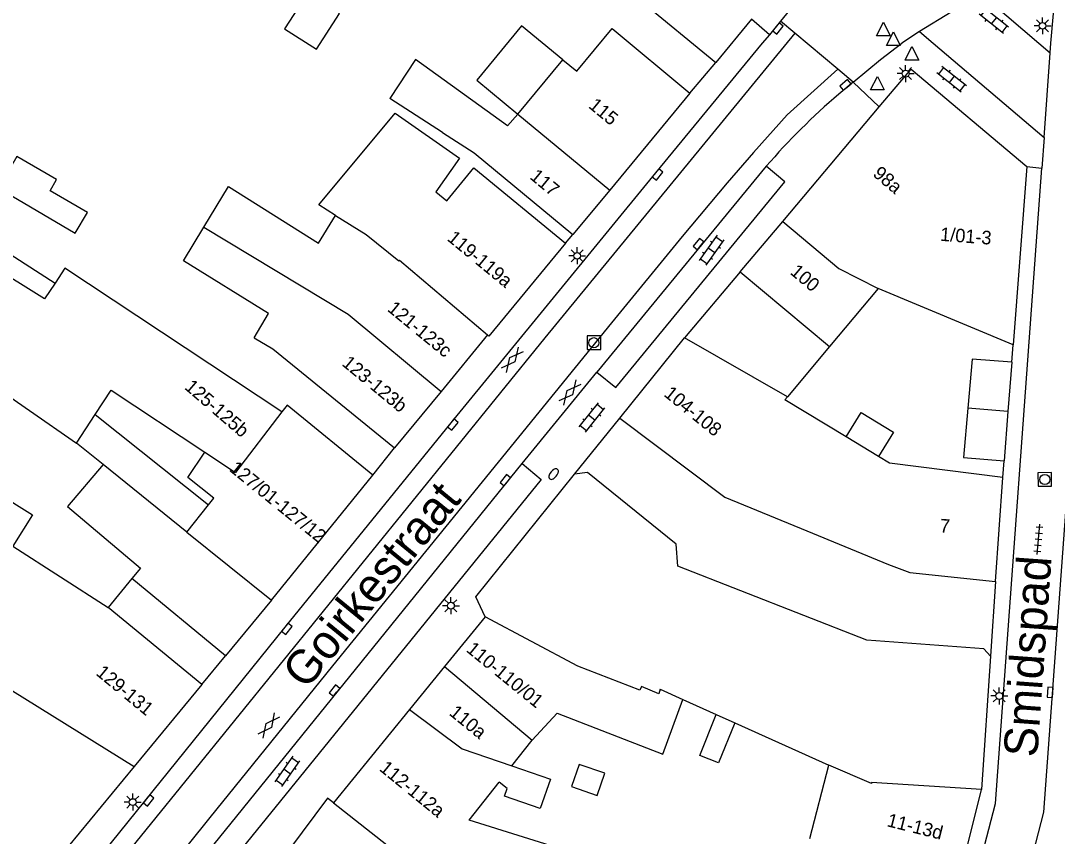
# Model space of a CAD drawing. Extents: x 132998 to 136004, y 396998 to 398512.
# Drawn here: x 133538.3 to 133614.9, y 397941.4 to 398001.7 of the extents above; entities that cross this region are included whole.
import ezdxf

# ---------------------------------------------------------------- set-up
doc = ezdxf.new("R2010")
doc.units = 0
for name, color, linetype in [('gg-afsc-erfafscheiding', 7, 'Continuous'), ('gg-anno-huisnummerreeks BGT', 7, 'Continuous'), ('gg-anno-openbare ruimte label', 7, 'Continuous'), ('gg-bbg-bijgebouw', 7, 'Continuous'), ('gg-bbg-gedigitaliseerde bebouwing', 7, 'Continuous'), ('gg-bbg-gedigitaliseerde bebouwing onder overbouw', 7, 'Continuous'), ('gg-bbg-gedigitaliseerde bijgebouw', 7, 'Continuous'), ('gg-bbg-gedigitaliseerde overbouw', 7, 'Continuous'), ('gg-bbg-hoofdgebouw', 7, 'Continuous'), ('gg-bbg-luifel en loopbrug', 7, 'Continuous'), ('gg-bbg-onder overbouw', 7, 'Continuous'), ('gg-bbg-pand overbouw', 7, 'Continuous'), ('gg-bbg-tussenscheiding', 7, 'Continuous'), ('gg-knt-verharding', 7, 'Continuous'), ('gg-knt-verharding nz', 7, 'Continuous'), ('gt-grn-weggrens', 7, 'Continuous'), ('gt-symb-brandkraan', 7, 'Continuous'), ('gt-symb-gesloten verharding', 7, 'Continuous'), ('gt-symb-klinker verharding', 7, 'Continuous'), ('gt-symb-kolk', 7, 'Continuous'), ('gt-symb-lichtmast', 7, 'Continuous'), ('gt-symb-rioolschacht', 7, 'Continuous'), ('gt-symb-tegel verharding', 7, 'Continuous'), ('gt-symb-waterafsluiter', 7, 'Continuous')]:
    doc.layers.add(name, color=color, linetype=linetype)

# ---------------------------------------------------------------- blocks, each defined once
blk = doc.blocks.new('gt0-KL1')
at = {"layer": 'gt-symb-klinker verharding'}
for p, q in [((-1.15, 0.3), (1.15, 0.3)), ((-1, -0.3), (-1, 0.3)), ((-0.5, 0.3), (-0.5, 0.45)), ((0, -0.3), (0, 0.3)), ((0.5, 0.3), (0.5, 0.45)), ((1, -0.3), (1, 0.3)), ((-1.15, -0.3), (1.15, -0.3)), ((-0.5, -0.45), (-0.5, -0.3)), ((0.5, -0.45), (0.5, -0.3))]:
    blk.add_line(p, q, dxfattribs=at)
blk = doc.blocks.new('gt0-LMAST')
at = {"layer": 'gt-symb-lichtmast'}
for p, q in [((-0.182, 0.173), (-0.447, 0.438)), ((-0.005, 0.246), (-0.005, 0.621)), ((0.172, 0.173), (0.437, 0.438)), ((-0.255, -0.004), (-0.63, -0.004)), ((-0.182, -0.181), (-0.447, -0.446)), ((-0.005, -0.254), (-0.005, -0.629)), ((0.437, -0.446), (0.172, -0.181)), ((0.245, -0.004), (0.62, -0.004))]:
    blk.add_line(p, q, dxfattribs=at)
blk.add_circle((-0.005, -0.004), 0.25, dxfattribs=at)
blk = doc.blocks.new('gt0-KOLK')
at = {"layer": 'gt-symb-kolk'}
blk.add_lwpolyline([(0, 0), (0.375, 0), (0.375, 0.4), (-0.375, 0.4), (-0.375, 0), (0, 0)], dxfattribs=at)
blk = doc.blocks.new('gt0-WAFSL')
at = {"layer": 'gt-symb-waterafsluiter'}
for p, q in [((-0.5, -0.333), (0, 0.667)), ((0, 0.667), (0.5, -0.333)), ((0.5, -0.333), (-0.5, -0.333))]:
    blk.add_line(p, q, dxfattribs=at)
blk = doc.blocks.new('gt0-TEG1')
at = {"layer": 'gt-symb-tegel verharding'}
for p, q in [((-1.125, 0), (1.125, 0)), ((-0.9, -0.25), (-0.9, 0.25)), ((-0.45, -0.25), (-0.45, 0.25)), ((0, -0.25), (0, 0.25)), ((0.45, -0.25), (0.45, 0.25)), ((0.9, -0.25), (0.9, 0.25))]:
    blk.add_line(p, q, dxfattribs=at)
blk = doc.blocks.new('gt0-RS')
at = {"layer": 'gt-symb-rioolschacht'}
blk.add_lwpolyline([(-0.5, -0.5), (0.5, -0.5), (0.5, 0.5), (-0.5, 0.5)], close=True, dxfattribs=at)
blk.add_circle((0, 0), 0.375, dxfattribs=at)
blk = doc.blocks.new('gt0-GESVH1')
at = {"layer": 'gt-symb-gesloten verharding'}
for p, q in [((-0.992, -0.261), (0.008, 0.239)), ((0.008, -0.261), (-0.992, 0.239)), ((0.008, 0.239), (1.008, -0.261)), ((1.008, 0.239), (0.008, -0.261))]:
    blk.add_line(p, q, dxfattribs=at)
blk = doc.blocks.new('gt0-BR')
at = {"layer": 'gt-symb-brandkraan'}
for centre, radius, start, end in [((-0.244, 0), 0.206, 107.56694, 252.43307), ((0.599, -2.664), 3, 106.89205, 107.56694), ((0, -0.691), 0.938, 73.10799, 106.89205), ((-0.599, -2.664), 3, 72.43309, 73.10799), ((0.244, 0), 0.206, 287.56695, 72.43309), ((0.599, 2.664), 3, 252.43307, 253.10797), ((0, 0.691), 0.938, 253.10797, 286.89206), ((-0.599, 2.664), 3, 286.89206, 287.56695)]:
    blk.add_arc(centre, radius, start, end, dxfattribs=at)

msp = doc.modelspace()

# ---------------------------------------------------------------- linework, layer by layer
at = {"layer": 'gg-afsc-erfafscheiding'}
for p, q in [((133611.499, 397976.455), (133611.597, 397977.729)), ((133610.845, 397967.92), (133610.932, 397969.172))]:
    msp.add_line(p, q, dxfattribs=at)
at = {"layer": 'gg-bbg-bijgebouw'}
for p, q in [((133591.449, 397983.118), (133587.346, 397978.249)), ((133611.499, 397976.455), (133611.215, 397972.814)), ((133611.215, 397972.814), (133610.932, 397969.172))]:
    msp.add_line(p, q, dxfattribs=at)
for points in [[(133611.499, 397976.455), (133608.59, 397976.681), (133608.262, 397973.043)], [(133608.262, 397973.043), (133607.933, 397969.405), (133610.932, 397969.172)]]:
    msp.add_lwpolyline(points, dxfattribs=at)
at = {"layer": 'gg-bbg-gedigitaliseerde bebouwing'}
for p, q in [((133575.019, 397994.769), (133578.34, 397998.784)), ((133569.474, 397993.413), (133565.582, 397995.918)), ((133571.787, 397990.793), (133578.54, 397985.23)), ((133560.319, 397985.238), (133561.564, 397987.287)), ((133601.627, 397981.898), (133598.055, 397977.615)), ((133611.597, 397977.729), (133601.627, 397981.898)), ((133555.554, 397978.235), (133556.626, 397980.038)), ((133542.439, 397970.462), (133543.827, 397972.593)), ((133601.669, 397969.478), (133599.278, 397970.923)), ((133550.583, 397963.896), (133544.401, 397968.894)), ((133550.583, 397963.896), (133552.192, 397965.907)), ((133587.221, 397951.541), (133589.674, 397950.436)), ((133576.096, 397948.538), (133577.936, 397950.529)), ((133589.674, 397950.436), (133591.043, 397949.82)), ((133591.043, 397949.82), (133597.989, 397946.692)), ((133574.593, 397946.63), (133576.096, 397948.538)), ((133596.594, 397941.276), (133597.989, 397946.692))]:
    msp.add_line(p, q, dxfattribs=at)
for points in [[(133596.62, 398007.05), (133590.864, 398011.792), (133588.515, 398008.937), (133587.667, 398009.635), (133585.257, 398006.708), (133586.225, 398005.911), (133584.013, 398003.224), (133589.65, 397998.58)], [(133578.34, 397998.784), (133579.376, 397997.927), (133581.982, 398001.078), (133587.74, 397996.32)], [(133575.019, 397994.769), (133574.265, 397993.898), (133567.477, 397998.806), (133565.582, 397995.918)], [(133561.564, 397987.287), (133560.331, 397988.057), (133565.957, 397994.83), (133570.711, 397991.507), (133568.969, 397989.035), (133569.79, 397988.368), (133571.787, 397990.793)], [(133569.474, 397993.413), (133571.806, 397991.913), (133579.1, 397985.87)], [(133551.843, 397986.407), (133553.672, 397989.417), (133560.319, 397985.238)], [(133556.626, 397980.038), (133550.335, 397983.928), (133551.843, 397986.407)], [(133540.083, 397981.119), (133535.982, 397983.66), (133536.756, 397984.909)], [(133527.524, 397979.935), (133531.761, 397977.314), (133531.993, 397977.703), (133542.439, 397970.462)], [(133543.827, 397972.593), (133544.985, 397974.372), (133551.921, 397969.795)], [(133599.278, 397970.923), (133594.753, 397973.657), (133594.947, 397973.89)], [(133552.192, 397965.907), (133552.584, 397966.396), (133550.669, 397967.93), (133551.921, 397969.795)], [(133610.845, 397967.92), (133602.462, 397968.999), (133601.669, 397969.478)], [(133526.666, 397959.042), (133531.475, 397966.77), (133532.649, 397966.04), (133534.087, 397968.351), (133539.181, 397965.181), (133537.742, 397962.869), (133544.783, 397958.335)], [(133544.401, 397968.894), (133541.775, 397965.777), (133547.167, 397961.235), (133546.53, 397960.46)], [(133577.936, 397950.529), (133585.736, 397947.499), (133587.221, 397951.541)], [(133574.593, 397946.63), (133577.43, 397945.655), (133576.683, 397943.48), (133574.035, 397944.39), (133574.23, 397944.957), (133573.641, 397945.421)], [(133570.538, 397937.644), (133580.756, 397931.929), (133581.928, 397934.919), (133584.675, 397933.884), (133586.307, 397937.968), (133571.44, 397942.628), (133573.641, 397945.421)]]:
    msp.add_lwpolyline(points, dxfattribs=at)
at = {"layer": 'gg-bbg-gedigitaliseerde bebouwing onder overbouw'}
for p, q in [((133553.439, 397954.754), (133546.53, 397960.46)), ((133551.688, 397952.633), (133544.783, 397958.335))]:
    msp.add_line(p, q, dxfattribs=at)
for points in [[(133582.55, 397972.32), (133590.324, 397966.479), (133596.36, 397963.995)], [(133609.45, 397955.27), (133600.797, 397955.913), (133586.849, 397961.374), (133586.71, 397963.002), (133580.18, 397968.29)], [(133596.36, 397963.995), (133602.396, 397961.511), (133603.98, 397960.912), (133610.31, 397960.24)]]:
    msp.add_lwpolyline(points, dxfattribs=at)
at = {"layer": 'gg-bbg-gedigitaliseerde bijgebouw'}
msp.add_line((133598.055, 397977.615), (133594.947, 397973.89), dxfattribs=at)
msp.add_lwpolyline([(133557.808, 398001.075), (133560.166, 397999.565), (133561.848, 398002.193), (133559.49, 398003.703), (133557.808, 398001.075)], dxfattribs=at)
at = {"layer": 'gg-bbg-gedigitaliseerde overbouw'}
msp.add_line((133546.53, 397960.46), (133544.783, 397958.335), dxfattribs=at)
at = {"layer": 'gg-bbg-hoofdgebouw'}
for p, q in [((133592.287, 398001.783), (133589.65, 397998.58)), ((133587.74, 397996.32), (133581.813, 397989.151)), ((133612.61, 397990.91), (133611.597, 397977.729)), ((133581.813, 397989.151), (133579.1, 397985.87)), ((133591.449, 397983.118), (133594.594, 397986.848)), ((133540.859, 397982.292), (133540.083, 397981.119)), ((133572.79, 397978.47), (133569.356, 397974.291)), ((133582.55, 397972.32), (133587.346, 397978.249)), ((133569.356, 397974.291), (133565.92, 397970.11)), ((133556.847, 397958.881), (133564.316, 397968.113)), ((133610.31, 397960.24), (133610.845, 397967.92)), ((133526.666, 397959.042), (133546.69, 397946.58)), ((133556.847, 397958.881), (133553.439, 397954.754)), ((133572.61, 397957.65), (133569.602, 397953.96)), ((133609.93, 397954.74), (133609.27, 397944.9)), ((133569.602, 397953.96), (133567.021, 397950.794)), ((133551.688, 397952.633), (133546.69, 397946.58)), ((133567.021, 397950.794), (133561.41, 397943.91))]:
    msp.add_line(p, q, dxfattribs=at)
for points in [[(133601.719, 397995.3), (133604.07, 397998.08), (133612.61, 397990.91)], [(133594.594, 397986.848), (133601.196, 397994.682), (133601.719, 397995.3)], [(133578.54, 397985.23), (133572.89, 397978.37), (133572.79, 397978.47)], [(133557.602, 397972.79), (133541.584, 397983.387), (133540.859, 397982.292)], [(133555.554, 397978.235), (133556.927, 397977.422), (133565.92, 397970.11)], [(133564.316, 397968.113), (133557.987, 397973.263), (133557.602, 397972.79)], [(133572.61, 397957.65), (133571.92, 397959.12), (133579.22, 397968.18)], [(133607.626, 397938.712), (133607.671, 397938.887), (133607.764, 397938.86), (133609.27, 397944.9)], [(133561.41, 397943.91), (133560.98, 397944.25), (133555.44, 397936.81)]]:
    msp.add_lwpolyline(points, dxfattribs=at)
at = {"layer": 'gg-bbg-luifel en loopbrug'}
for p, q in [((133536.756, 397984.909), (133540.859, 397982.292)), ((133543.827, 397972.593), (133552.192, 397965.907)), ((133544.401, 397968.894), (133542.439, 397970.462))]:
    msp.add_line(p, q, dxfattribs=at)
for points in [[(133578.34, 397998.784), (133575.309, 398001.291), (133571.988, 397997.276), (133575.019, 397994.769)], [(133537.561, 397990.826), (133536.672, 397989.31), (133542.349, 397985.98), (133543.239, 397987.496), (133540.487, 397989.111), (133540.966, 397989.927), (133538.04, 397991.643), (133537.561, 397990.826)], [(133599.278, 397970.923), (133600.373, 397972.734), (133602.764, 397971.29), (133601.669, 397969.478)], [(133591.043, 397949.82), (133589.855, 397946.847), (133588.462, 397947.403), (133589.674, 397950.436)], [(133580.893, 397944.452), (133581.455, 397946.088), (133579.564, 397946.738), (133579.001, 397945.102), (133580.893, 397944.452)]]:
    msp.add_lwpolyline(points, dxfattribs=at)
at = {"layer": 'gg-bbg-onder overbouw'}
for p, q in [((133580.18, 397968.29), (133579.22, 397968.18)), ((133609.45, 397955.27), (133609.93, 397954.74))]:
    msp.add_line(p, q, dxfattribs=at)
at = {"layer": 'gg-bbg-pand overbouw'}
for p, q in [((133579.22, 397968.18), (133582.55, 397972.32)), ((133610.31, 397960.24), (133609.93, 397954.74)), ((133551.688, 397952.633), (133553.439, 397954.754))]:
    msp.add_line(p, q, dxfattribs=at)
at = {"layer": 'gg-bbg-tussenscheiding'}
for p, q in [((133575.019, 397994.769), (133581.813, 397989.151)), ((133551.843, 397986.407), (133562.508, 397980.004)), ((133566.286, 397983.989), (133572.79, 397978.47)), ((133591.449, 397983.118), (133598.055, 397977.615)), ((133562.508, 397980.004), (133569.356, 397974.291)), ((133594.947, 397973.89), (133587.346, 397978.249)), ((133611.215, 397972.814), (133608.262, 397973.043)), ((133557.602, 397972.79), (133554.178, 397968.306)), ((133551.921, 397969.795), (133554.178, 397968.306)), ((133550.583, 397963.896), (133556.847, 397958.881)), ((133569.602, 397953.96), (133576.096, 397948.538)), ((133585.538, 397952.299), (133587.221, 397951.541))]:
    msp.add_line(p, q, dxfattribs=at)
for points in [[(133561.564, 397987.287), (133563.833, 397985.869), (133566.236, 397983.927), (133566.286, 397983.989)], [(133594.594, 397986.848), (133598.724, 397983.356), (133601.627, 397981.898)], [(133584.031, 397952.215), (133579.459, 397954.001), (133572.61, 397957.65)], [(133585.538, 397952.299), (133585.435, 397951.957), (133584.161, 397952.496), (133584.031, 397952.215)], [(133567.021, 397950.794), (133570.91, 397947.895), (133574.593, 397946.63)], [(133609.27, 397944.9), (133601.145, 397945.411), (133601.147, 397945.321), (133597.989, 397946.692)], [(133561.41, 397943.91), (133566.97, 397939.514), (133567.032, 397939.605), (133570.538, 397937.644)]]:
    msp.add_lwpolyline(points, dxfattribs=at)
at = {"layer": 'gg-knt-verharding'}
for p, q in [((133604.447, 398013.988), (133594.428, 398001.634)), ((133614.394, 398000), (133614.612, 398002.473)), ((133593.603, 398000.632), (133592.287, 398001.783)), ((133594.428, 398001.634), (133593.603, 398000.632)), ((133595.482, 398000.749), (133594.428, 398001.634)), ((133593.603, 398000.632), (133593.082, 398000)), ((133598.654, 397998.085), (133595.482, 398000.749)), ((133604.686, 398000.857), (133603.376, 398000)), ((133614.343, 397999.289), (133614.394, 398000)), ((133613.9, 397993.049), (133614.343, 397999.289)), ((133587.74, 397996.32), (133589.65, 397998.58)), ((133599.789, 397997.132), (133598.654, 397998.085)), ((133599.789, 397997.132), (133598.725, 397996.242)), ((133613.9, 397993.049), (133613.733, 397990.772)), ((133593.369, 397990.913), (133580.869, 397975.701)), ((133578.54, 397985.23), (133579.1, 397985.87)), ((133575.344, 397968.952), (133580.869, 397975.701)), ((133564.316, 397968.113), (133565.92, 397970.11)), ((133551.135, 397939.062), (133575.344, 397968.952)), ((133546.69, 397946.58), (133540.65, 397939.28))]:
    msp.add_line(p, q, dxfattribs=at)
for points in [[(133609.459, 398003.578), (133607.032, 398002.29), (133604.686, 398000.857)], [(133593.082, 398000), (133585.197, 397990.436), (133570.075, 397971.961), (133557.817, 397956.881), (133539.458, 397934.108), (133531.452, 397923.896)], [(133599.789, 397997.132), (133601.81, 397998.812), (133603.376, 398000)], [(133611.866, 397935.493), (133613.875, 397943.22), (133618.023, 398000)], [(133565.5, 397779.742), (133577.243, 397816.67), (133610.301, 397943.866), (133613.733, 397990.772)], [(133580.869, 397975.701), (133582.276, 397974.566), (133594.756, 397989.774), (133593.369, 397990.913)], [(133575.344, 397968.952), (133576.745, 397967.79), (133552.525, 397937.926), (133544.589, 397928.047), (133536.793, 397918.058), (133535.372, 397919.181)]]:
    msp.add_lwpolyline(points, dxfattribs=at)
msp.add_arc((133631.496, 397957.949), 50.401, 130.5567, 139.15374, dxfattribs=at)
at = {"layer": 'gg-knt-verharding nz'}
for p, q in [((133604.686, 398000.857), (133605.697, 398000)), ((133605.697, 398000), (133613.9, 397993.049)), ((133613.514, 398000), (133614.343, 397999.289))]:
    msp.add_line(p, q, dxfattribs=at)
for points in [[(133609.685, 398003.688), (133609.968, 398003.04), (133613.514, 398000)], [(133595.482, 398000.749), (133577.017, 397978.253), (133541.009, 397933.831), (133537.509, 397929.441), (133533.183, 397923.916), (133530.939, 397921.006), (133526.819, 397915.579), (133524.101, 397911.939), (133521.407, 397908.282), (133518.685, 397904.525)], [(133598.654, 397998.085), (133594.91, 397994.718), (133592.419, 397991.923), (133590.481, 397989.692), (133587.169, 397985.72), (133581.952, 397979.356), (133561.344, 397954.017), (133552.279, 397942.81), (133547.673, 397937.078), (133542.661, 397930.796), (133538.071, 397924.964), (133532.007, 397917.125), (133528.686, 397912.739), (133521.657, 397903.179), (133521.32, 397902.713)]]:
    msp.add_lwpolyline(points, dxfattribs=at)
at = {"layer": 'gt-grn-weggrens'}
for p, q in [((133601.719, 397995.3), (133599.789, 397997.132)), ((133612.61, 397990.91), (133613.733, 397990.772))]:
    msp.add_line(p, q, dxfattribs=at)

# ---------------------------------------------------------------- block references
at = {"layer": 'gt-symb-brandkraan', "rotation": 50.64204307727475}
msp.add_blockref('gt0-BR', (133577.672, 397968.183), dxfattribs=at)
at = {"layer": 'gt-symb-gesloten verharding'}
for p, rotation in [((133574.607, 397976.626), 50.642043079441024), ((133578.885, 397974.203), -129.27731149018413), ((133556.616, 397949.613), 52.19034788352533)]:
    msp.add_blockref('gt0-GESVH1', p, dxfattribs=dict(at, rotation=rotation))
at = {"layer": 'gt-symb-klinker verharding'}
for p, rotation in [((133610.178, 398001.661), 141.61754266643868), ((133607.061, 397997.342), 141.61754266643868), ((133589.327, 397984.724), -125.23135738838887), ((133580.483, 397972.372), -128.8298249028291), ((133557.998, 397946.229), -125.23135738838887)]:
    msp.add_blockref('gt0-KL1', p, dxfattribs=dict(at, rotation=rotation))
at = {"layer": 'gt-symb-kolk'}
for p, rotation in [((133594.085, 398001.217), -129.43862478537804), ((133599.342, 397996.768), 39.1522586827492), ((133585.197, 397990.436), -129.48286402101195), ((133588.522, 397985.043), 50.43649131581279), ((133570.075, 397971.961), -128.95496029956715), ((133574.26, 397967.614), 51.25072308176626), ((133557.817, 397956.881), -128.82982490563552), ((133561.637, 397952.066), 51.375996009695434), ((133614.54, 397952.044), 85.75513794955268), ((133547.608, 397944.206), -128.82982490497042)]:
    msp.add_blockref('gt0-KOLK', p, dxfattribs=dict(at, rotation=rotation))
at = {"layer": 'gt-symb-lichtmast'}
for p in [(133613.781, 398001.29), (133603.671, 397997.762), (133579.413, 397984.308), (133570.091, 397958.466), (133610.586, 397951.8), (133546.591, 397943.964)]:
    msp.add_blockref('gt0-LMAST', p, dxfattribs=at)
at = {"layer": 'gt-symb-rioolschacht'}
msp.add_blockref('gt0-RS', (133580.645, 397977.884), dxfattribs=at)
at = {"layer": 'gt-symb-rioolschacht', "rotation": -89.59893609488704}
msp.add_blockref('gt0-RS', (133613.939, 397967.786), dxfattribs=at)
at = {"layer": 'gt-symb-tegel verharding', "rotation": 84.83669318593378}
msp.add_blockref('gt0-TEG1', (133613.474, 397963.354), dxfattribs=at)
at = {"layer": 'gt-symb-waterafsluiter'}
for p in [(133602.023, 398000.887), (133602.764, 398000.17), (133604.135, 397999.088), (133601.577, 397996.887)]:
    msp.add_blockref('gt0-WAFSL', p, dxfattribs=at)

# ---------------------------------------------------------------- texts
at = {"layer": 'gg-anno-huisnummerreeks BGT'}
for s, rotation, p in [('115', 320.4, (133580.186, 397995.289)), ('117', 320.4, (133575.849, 397990.045)), ('98a', 319.8, (133601.177, 397990.255)), ('119-119a', 320.5, (133569.746, 397985.488)), ('1/01-3', 355.6, (133606.19, 397985.414)), ('100', 319.9, (133595.069, 397983.013)), ('121-123c', 320.6, (133565.33, 397980.28)), ('123-123b', 320.6, (133561.971, 397976.254)), ('125-125b', 319.2, (133550.354, 397974.517)), ('104-108', 321, (133585.752, 397973.993)), ('127/01-127/12', 321, (133553.657, 397968.459)), ('7', 356, (133606.164, 397963.886)), ('110-110/01', 320.8, (133571.151, 397955.124)), ('129-131', 320.5, (133543.809, 397953.398)), ('110a', 320.8, (133569.892, 397950.445)), ('112-112a', 320.8, (133564.738, 397946.336)), ('11-13d', 346, (133602.229, 397942.182))]:
    msp.add_text(s, height=1, rotation=rotation, dxfattribs=at).set_placement(p)
at = {"layer": 'gg-anno-openbare ruimte label'}
for s, rotation, p in [('Goirkestraat', 50.7, (133559.395, 397952.187)), ('Smidspad', 85.9, (133613.382, 397947.224))]:
    msp.add_text(s, height=2.5, rotation=rotation, dxfattribs=at).set_placement(p)

doc.saveas('drawing.dxf')
